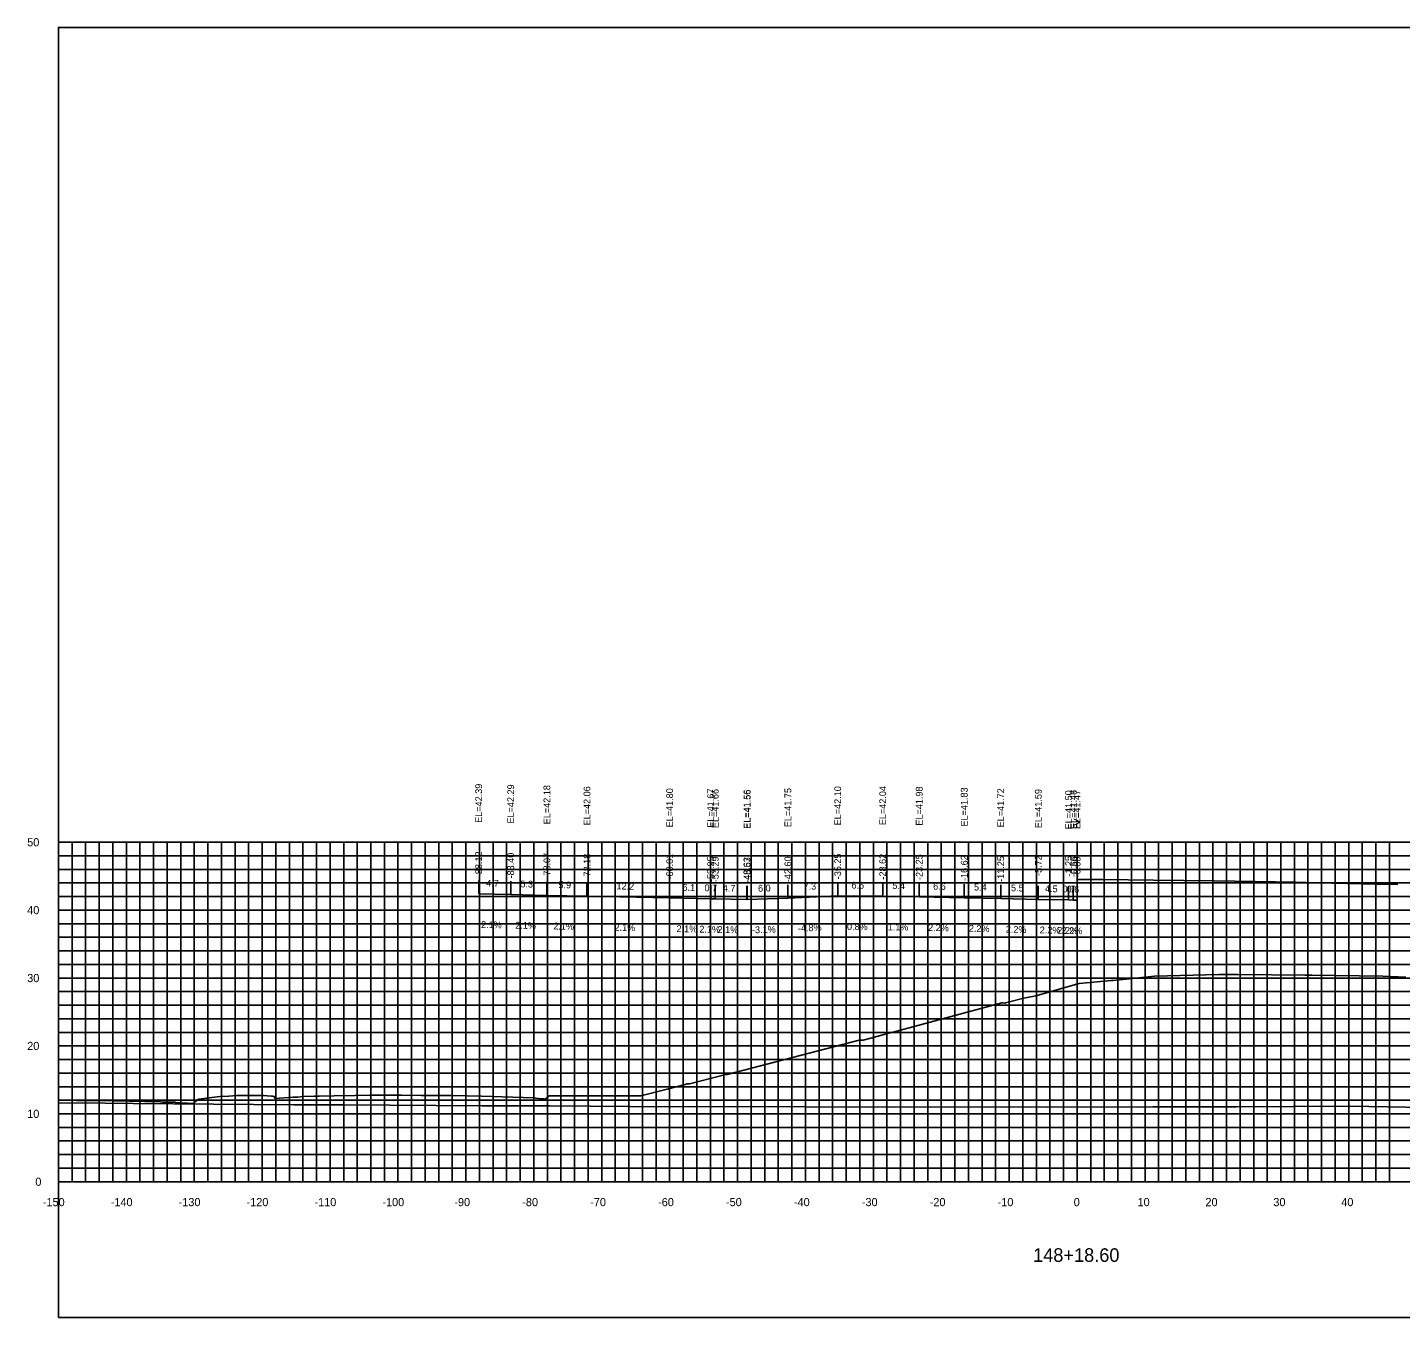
# Model space of a CAD drawing. Extents: x 1800880 to 1818864, y 245271 to 250560.
# Drawn here: x 1817070.6 to 1817272.8, y 249693.1 to 249883.1 of the extents above; entities that cross this region are included whole.
import ezdxf

# ---------------------------------------------------------------- set-up
doc = ezdxf.new("R2010")
doc.units = 0
for name, color, linetype in [('33', 7, 'Continuous'), ('ANNO-TXT', 7, 'Continuous'), ('AXIS', 7, 'Continuous'), ('CL-CNST', 7, 'Continuous'), ('DESIGN - DRAINAGE - Bridges', 7, 'Continuous'), ('Level 32', 7, 'Continuous'), ('Level 37', 7, 'Continuous'), ('Level 46', 7, 'Continuous'), ('Level 62', 7, 'Continuous'), ('SHT-BDR', 7, 'Continuous')]:
    doc.layers.add(name, color=color, linetype=linetype)

msp = doc.modelspace()

# ---------------------------------------------------------------- linework, layer by layer
at = {"layer": 'AXIS'}
msp.add_lwpolyline([(1817225.16, 249757.66), (1817225.48, 249757.66), (1817226.41, 249757.64), (1817228.97, 249757.63), (1817236.41, 249757.55), (1817245.34, 249757.45), (1817248.41, 249757.43), (1817257.34, 249757.24), (1817260.41, 249757.17), (1817269.34, 249756.97), (1817272.41, 249756.9)], dxfattribs=at)
at = {"layer": 'CL-CNST'}
msp.add_lwpolyline([(1817075.16, 249725.15), (1817075.42, 249725.15), (1817077.81, 249725.12), (1817083.27, 249725.05), (1817090.17, 249724.89), (1817090.48, 249724.88), (1817090.81, 249724.87), (1817091.17, 249724.86), (1817091.58, 249724.85), (1817092.03, 249724.84), (1817092.29, 249724.84), (1817092.4, 249724.83), (1817095.03, 249724.67), (1817095.28, 249724.91), (1817095.6, 249725.16), (1817095.64, 249725.25), (1817095.81, 249725.32), (1817095.84, 249725.32), (1817099.32, 249725.73), (1817099.68, 249725.67), (1817101.41, 249725.86), (1817101.56, 249725.86), (1817105.32, 249725.83), (1817105.34, 249725.83), (1817105.91, 249725.79), (1817106.51, 249725.76), (1817106.62, 249725.74), (1817106.64, 249725.74), (1817106.66, 249725.73), (1817106.68, 249725.73), (1817106.72, 249725.72), (1817106.77, 249725.71), (1817106.88, 249725.69), (1817106.97, 249725.67), (1817106.99, 249725.6), (1817107.01, 249725.51), (1817107.02, 249725.47), (1817107.03, 249725.44), (1817107.03, 249725.42), (1817107.03, 249725.4), (1817107.04, 249725.39), (1817109.72, 249725.58), (1817110.03, 249725.61), (1817110.39, 249725.61), (1817111.14, 249725.68), (1817112.8, 249725.72), (1817113.57, 249725.73), (1817115.77, 249725.78), (1817118.79, 249725.84), (1817121, 249725.89), (1817125.66, 249725.87), (1817128.56, 249725.86), (1817131.49, 249725.85), (1817133.09, 249725.85), (1817133.22, 249725.84), (1817137.45, 249725.72), (1817145.1, 249725.49), (1817145.48, 249725.45), (1817146.27, 249725.36), (1817146.48, 249725.34), (1817146.57, 249725.33), (1817146.62, 249725.33), (1817146.66, 249725.32), (1817146.68, 249725.32), (1817146.7, 249725.32), (1817146.71, 249725.32), (1817146.72, 249725.31), (1817146.73, 249725.31), (1817146.74, 249725.31), (1817146.74, 249725.31), (1817146.75, 249725.31), (1817146.75, 249725.31), (1817146.76, 249725.31), (1817146.76, 249725.31), (1817146.76, 249725.31), (1817146.77, 249725.31), (1817146.77, 249725.31), (1817146.77, 249725.31), (1817146.78, 249725.31), (1817146.78, 249725.31), (1817146.82, 249725.3), (1817147.4, 249725.77), (1817147.41, 249725.77), (1817147.48, 249725.79), (1817147.51, 249725.79), (1817149.45, 249725.79), (1817149.59, 249725.79), (1817160.45, 249725.8), (1817160.55, 249725.8), (1817160.94, 249725.81), (1817164.82, 249726.79), (1817167.44, 249727.47), (1817167.67, 249727.54), (1817168.08, 249727.56), (1817173.23, 249728.87), (1817173.61, 249728.95), (1817193.08, 249733.98), (1817193.12, 249733.99), (1817193.66, 249734), (1817194.77, 249734.3), (1817197.45, 249735), (1817197.86, 249735.11), (1817214.09, 249739.47), (1817214.2, 249739.47), (1817214.53, 249739.46), (1817214.64, 249739.48), (1817217.34, 249740.16), (1817219.06, 249740.54), (1817225.48, 249742.36), (1817229.15, 249742.67), (1817230.15, 249742.78), (1817230.44, 249742.78), (1817231.87, 249742.93), (1817234.23, 249743.19), (1817236.55, 249743.44), (1817246.04, 249743.65), (1817247.69, 249743.68), (1817248.82, 249743.67), (1817258.68, 249743.57), (1817259.74, 249743.56), (1817270.18, 249743.42), (1817273.58, 249743.29)], dxfattribs=at)
at = {"layer": 'DESIGN - DRAINAGE - Bridges'}
for p, q in [((1817075.1, 249763.14), (1817075.16, 249763.14)), ((1817075.16, 249713.14), (1817075.16, 249763.14)), ((1817075.1, 249753.14), (1817075.16, 249753.14)), ((1817075.1, 249743.14), (1817075.16, 249743.14)), ((1817075.1, 249733.14), (1817075.16, 249733.14)), ((1817075.1, 249723.14), (1817075.16, 249723.14)), ((1817075.1, 249713.14), (1817075.16, 249713.14)), ((1817075.16, 249713.14), (1817375.16, 249713.14)), ((1817075.16, 249713.08), (1817075.16, 249713.14)), ((1817085.16, 249713.08), (1817085.16, 249713.14)), ((1817095.16, 249713.08), (1817095.16, 249713.14)), ((1817105.16, 249713.08), (1817105.16, 249713.14)), ((1817115.16, 249713.08), (1817115.16, 249713.14)), ((1817125.16, 249713.08), (1817125.16, 249713.14)), ((1817135.16, 249713.08), (1817135.16, 249713.14)), ((1817145.16, 249713.08), (1817145.16, 249713.14)), ((1817155.16, 249713.08), (1817155.16, 249713.14)), ((1817165.16, 249713.08), (1817165.16, 249713.14)), ((1817175.16, 249713.08), (1817175.16, 249713.14)), ((1817185.16, 249713.08), (1817185.16, 249713.14)), ((1817195.16, 249713.08), (1817195.16, 249713.14)), ((1817205.16, 249713.08), (1817205.16, 249713.14)), ((1817215.16, 249713.08), (1817215.16, 249713.14)), ((1817225.16, 249713.08), (1817225.16, 249713.14)), ((1817235.16, 249713.08), (1817235.16, 249713.14)), ((1817245.16, 249713.08), (1817245.16, 249713.14)), ((1817255.16, 249713.08), (1817255.16, 249713.14)), ((1817265.16, 249713.08), (1817265.16, 249713.14))]:
    msp.add_line(p, q, dxfattribs=at)
at = {"layer": 'Level 37'}
for p, q in [((1817137.04, 249755.53), (1817137.04, 249757.53)), ((1817141.76, 249755.43), (1817141.76, 249757.43)), ((1817147.09, 249755.32), (1817147.09, 249757.32)), ((1817152.99, 249755.19), (1817152.99, 249757.19)), ((1817165.16, 249754.94), (1817165.16, 249756.94)), ((1817189.91, 249755.24), (1817189.91, 249757.24)), ((1817196.54, 249755.18), (1817196.54, 249757.18)), ((1817201.91, 249755.12), (1817201.91, 249757.12)), ((1817208.54, 249754.97), (1817208.54, 249756.97)), ((1817171.21, 249754.81), (1817171.21, 249756.81)), ((1817171.87, 249754.8), (1817171.87, 249756.8)), ((1817176.54, 249754.7), (1817176.54, 249756.7)), ((1817176.59, 249754.7), (1817176.59, 249756.7)), ((1817182.57, 249754.89), (1817182.57, 249756.89)), ((1817213.91, 249754.86), (1817213.91, 249756.86)), ((1817219.44, 249754.73), (1817219.44, 249756.73)), ((1817223.91, 249754.64), (1817223.91, 249756.64)), ((1817224.6, 249754.62), (1817224.6, 249756.62)), ((1817225.16, 249754.61), (1817225.16, 249756.61))]:
    msp.add_line(p, q, dxfattribs=at)
msp.add_lwpolyline([(1817075.16, 249693.14), (1817375.16, 249693.14), (1817375.16, 249883.14), (1817075.16, 249883.14)], close=True, dxfattribs=at)
at = {"layer": 'Level 46'}
for p, q in [((1817075.16, 249763.14), (1817375.16, 249763.14)), ((1817075.16, 249713.14), (1817075.16, 249763.14)), ((1817077.16, 249713.14), (1817077.16, 249763.14)), ((1817079.16, 249713.14), (1817079.16, 249763.14)), ((1817081.16, 249713.14), (1817081.16, 249763.14)), ((1817083.16, 249713.14), (1817083.16, 249763.14)), ((1817085.16, 249713.14), (1817085.16, 249763.14)), ((1817087.16, 249713.14), (1817087.16, 249763.14)), ((1817089.16, 249713.14), (1817089.16, 249763.14)), ((1817091.16, 249713.14), (1817091.16, 249763.14)), ((1817093.16, 249713.14), (1817093.16, 249763.14)), ((1817095.16, 249713.14), (1817095.16, 249763.14)), ((1817097.16, 249713.14), (1817097.16, 249763.14)), ((1817099.16, 249713.14), (1817099.16, 249763.14)), ((1817101.16, 249713.14), (1817101.16, 249763.14)), ((1817103.16, 249713.14), (1817103.16, 249763.14)), ((1817105.16, 249713.14), (1817105.16, 249763.14)), ((1817107.16, 249713.14), (1817107.16, 249763.14)), ((1817109.16, 249713.14), (1817109.16, 249763.14)), ((1817111.16, 249713.14), (1817111.16, 249763.14)), ((1817113.16, 249713.14), (1817113.16, 249763.14)), ((1817115.16, 249713.14), (1817115.16, 249763.14)), ((1817117.16, 249713.14), (1817117.16, 249763.14)), ((1817119.16, 249713.14), (1817119.16, 249763.14)), ((1817121.16, 249713.14), (1817121.16, 249763.14)), ((1817123.16, 249713.14), (1817123.16, 249763.14)), ((1817125.16, 249713.14), (1817125.16, 249763.14)), ((1817127.16, 249713.14), (1817127.16, 249763.14)), ((1817129.16, 249713.14), (1817129.16, 249763.14)), ((1817131.16, 249713.14), (1817131.16, 249763.14)), ((1817133.16, 249713.14), (1817133.16, 249763.14)), ((1817135.16, 249713.14), (1817135.16, 249763.14)), ((1817137.16, 249713.14), (1817137.16, 249763.14)), ((1817139.16, 249713.14), (1817139.16, 249763.14)), ((1817141.16, 249713.14), (1817141.16, 249763.14)), ((1817143.16, 249713.14), (1817143.16, 249763.14)), ((1817145.16, 249713.14), (1817145.16, 249763.14)), ((1817147.16, 249713.14), (1817147.16, 249763.14)), ((1817149.16, 249713.14), (1817149.16, 249763.14)), ((1817151.16, 249713.14), (1817151.16, 249763.14)), ((1817153.16, 249713.14), (1817153.16, 249763.14)), ((1817155.16, 249713.14), (1817155.16, 249763.14)), ((1817157.16, 249713.14), (1817157.16, 249763.14)), ((1817159.16, 249713.14), (1817159.16, 249763.14)), ((1817161.16, 249713.14), (1817161.16, 249763.14)), ((1817163.16, 249713.14), (1817163.16, 249763.14)), ((1817165.16, 249713.14), (1817165.16, 249763.14)), ((1817167.16, 249713.14), (1817167.16, 249763.14)), ((1817169.16, 249713.14), (1817169.16, 249763.14)), ((1817171.16, 249713.14), (1817171.16, 249763.14)), ((1817173.16, 249713.14), (1817173.16, 249763.14)), ((1817175.16, 249713.14), (1817175.16, 249763.14)), ((1817177.16, 249713.14), (1817177.16, 249763.14)), ((1817179.16, 249713.14), (1817179.16, 249763.14)), ((1817181.16, 249713.14), (1817181.16, 249763.14)), ((1817183.16, 249713.14), (1817183.16, 249763.14)), ((1817185.16, 249713.14), (1817185.16, 249763.14)), ((1817187.16, 249713.14), (1817187.16, 249763.14)), ((1817189.16, 249713.14), (1817189.16, 249763.14)), ((1817191.16, 249713.14), (1817191.16, 249763.14)), ((1817193.16, 249713.14), (1817193.16, 249763.14)), ((1817195.16, 249713.14), (1817195.16, 249763.14)), ((1817197.16, 249713.14), (1817197.16, 249763.14)), ((1817199.16, 249713.14), (1817199.16, 249763.14)), ((1817201.16, 249713.14), (1817201.16, 249763.14)), ((1817203.16, 249713.14), (1817203.16, 249763.14)), ((1817205.16, 249713.14), (1817205.16, 249763.14)), ((1817207.16, 249713.14), (1817207.16, 249763.14)), ((1817209.16, 249713.14), (1817209.16, 249763.14)), ((1817211.16, 249713.14), (1817211.16, 249763.14)), ((1817213.16, 249713.14), (1817213.16, 249763.14)), ((1817215.16, 249713.14), (1817215.16, 249763.14)), ((1817217.16, 249713.14), (1817217.16, 249763.14)), ((1817219.16, 249713.14), (1817219.16, 249763.14)), ((1817221.16, 249713.14), (1817221.16, 249763.14)), ((1817223.16, 249713.14), (1817223.16, 249763.14)), ((1817225.16, 249713.14), (1817225.16, 249763.14)), ((1817227.16, 249713.14), (1817227.16, 249763.14)), ((1817229.16, 249713.14), (1817229.16, 249763.14)), ((1817231.16, 249713.14), (1817231.16, 249763.14)), ((1817233.16, 249713.14), (1817233.16, 249763.14)), ((1817235.16, 249713.14), (1817235.16, 249763.14)), ((1817237.16, 249713.14), (1817237.16, 249763.14)), ((1817239.16, 249713.14), (1817239.16, 249763.14)), ((1817241.16, 249713.14), (1817241.16, 249763.14)), ((1817243.16, 249713.14), (1817243.16, 249763.14)), ((1817245.16, 249713.14), (1817245.16, 249763.14)), ((1817247.16, 249713.14), (1817247.16, 249763.14)), ((1817249.16, 249713.14), (1817249.16, 249763.14)), ((1817251.16, 249713.14), (1817251.16, 249763.14)), ((1817253.16, 249713.14), (1817253.16, 249763.14)), ((1817255.16, 249713.14), (1817255.16, 249763.14)), ((1817257.16, 249713.14), (1817257.16, 249763.14)), ((1817259.16, 249713.14), (1817259.16, 249763.14)), ((1817261.16, 249713.14), (1817261.16, 249763.14)), ((1817263.16, 249713.14), (1817263.16, 249763.14)), ((1817265.16, 249713.14), (1817265.16, 249763.14)), ((1817267.16, 249713.14), (1817267.16, 249763.14)), ((1817269.16, 249713.14), (1817269.16, 249763.14)), ((1817271.16, 249713.14), (1817271.16, 249763.14)), ((1817075.16, 249761.14), (1817375.16, 249761.14)), ((1817075.16, 249759.14), (1817375.16, 249759.14)), ((1817075.16, 249757.14), (1817375.16, 249757.14)), ((1817075.16, 249755.14), (1817375.16, 249755.14)), ((1817075.16, 249753.14), (1817375.16, 249753.14)), ((1817075.16, 249751.14), (1817375.16, 249751.14)), ((1817075.16, 249749.14), (1817375.16, 249749.14)), ((1817075.16, 249747.14), (1817375.16, 249747.14)), ((1817075.16, 249745.14), (1817375.16, 249745.14)), ((1817075.16, 249743.14), (1817375.16, 249743.14)), ((1817075.16, 249741.14), (1817375.16, 249741.14)), ((1817075.16, 249739.14), (1817375.16, 249739.14)), ((1817075.16, 249737.14), (1817375.16, 249737.14)), ((1817075.16, 249735.14), (1817375.16, 249735.14)), ((1817075.16, 249733.14), (1817375.16, 249733.14)), ((1817075.16, 249731.14), (1817375.16, 249731.14)), ((1817075.16, 249729.14), (1817375.16, 249729.14)), ((1817075.16, 249727.14), (1817375.16, 249727.14)), ((1817075.16, 249725.14), (1817375.16, 249725.14)), ((1817075.16, 249723.14), (1817375.16, 249723.14)), ((1817075.16, 249721.14), (1817375.16, 249721.14)), ((1817075.16, 249719.14), (1817375.16, 249719.14)), ((1817075.16, 249717.14), (1817375.16, 249717.14)), ((1817075.16, 249715.14), (1817375.16, 249715.14)), ((1817075.16, 249713.14), (1817375.16, 249713.14))]:
    msp.add_line(p, q, dxfattribs=at)
at = {"layer": 'Level 62'}
for points in [[(1817137.04, 249755.53), (1817141.76, 249755.43), (1817147.09, 249755.32), (1817152.99, 249755.19), (1817165.16, 249754.94), (1817171.21, 249754.81), (1817171.87, 249754.8), (1817176.59, 249754.7)], [(1817176.54, 249754.7), (1817182.57, 249754.89), (1817189.91, 249755.24), (1817196.54, 249755.18), (1817201.91, 249755.12), (1817208.54, 249754.97), (1817213.91, 249754.86), (1817219.44, 249754.73), (1817223.91, 249754.64), (1817224.6, 249754.62), (1817225.16, 249754.61)], [(1817075.16, 249724.75), (1817082.04, 249724.7), (1817086.17, 249724.68), (1817109.8, 249724.46), (1817117.14, 249724.45), (1817137.56, 249724.32), (1817147.51, 249724.32), (1817165.31, 249724.19), (1817177.42, 249724.21), (1817193.07, 249724.1), (1817206.99, 249724.15), (1817220.82, 249724.1), (1817236.3, 249724.18), (1817248.58, 249724.19), (1817265.39, 249724.28), (1817276.33, 249724.09), (1817294.31, 249724.2), (1817304.09, 249724.3), (1817313.1, 249724.24), (1817331.84, 249724.36), (1817340.56, 249724.51), (1817359.6, 249724.62), (1817367.99, 249724.39), (1817375.16, 249724.44)]]:
    msp.add_lwpolyline(points, dxfattribs=at)

# ---------------------------------------------------------------- texts
for s, p in [('-150', (1817072.86, 249709.54)), ('-140', (1817082.86, 249709.54)), ('-130', (1817092.86, 249709.54)), ('-120', (1817102.86, 249709.54)), ('-110', (1817112.86, 249709.54)), ('-100', (1817122.86, 249709.54)), ('-90', (1817133.46, 249709.54)), ('-80', (1817143.46, 249709.54)), ('-70', (1817153.46, 249709.54)), ('-60', (1817163.46, 249709.54)), ('-50', (1817173.46, 249709.54)), ('-40', (1817183.46, 249709.54)), ('-30', (1817193.46, 249709.54)), ('-20', (1817203.46, 249709.54)), ('-10', (1817213.46, 249709.54)), ('0', (1817224.66, 249709.54)), ('10', (1817234.06, 249709.54)), ('20', (1817244.06, 249709.54)), ('30', (1817254.06, 249709.54)), ('40', (1817264.06, 249709.54))]:
    msp.add_text(s, height=1.2).set_placement(p)
at = {"layer": '33'}
for s, p in [('50', (1817070.56, 249762.54)), ('40', (1817070.56, 249752.54)), ('30', (1817070.56, 249742.54)), ('20', (1817070.56, 249732.54)), ('10', (1817070.56, 249722.54)), ('0', (1817071.76, 249712.54))]:
    msp.add_text(s, height=1.2, dxfattribs=at).set_placement(p)
at = {"layer": 'ANNO-TXT'}
for s, rotation, p in [('4.7', 358.7955, (1817138.14, 249756.61)), ('5.3', 358.7955, (1817143.17, 249756.5)), ('5.9', 358.7955, (1817148.78, 249756.38)), ('12.2', 358.7955, (1817157.32, 249756.2)), ('6.1', 358.7911, (1817167.05, 249756)), ('0.7', 358.7911, (1817170.28, 249755.93)), ('6.0', 1.7991, (1817178.19, 249755.85)), ('7.3', 2.7281, (1817184.9, 249756.1)), ('6.6', 359.5153, (1817191.93, 249756.32)), ('5.4', 359.3576, (1817197.96, 249756.26)), ('6.6', 358.7397, (1817203.95, 249756.17)), ('5.4', 358.7397, (1817209.97, 249756.04)), ('5.5', 358.7397, (1817215.42, 249755.92)), ('4.7', 358.7911, (1817172.97, 249755.87)), ('4.5', 358.7397, (1817220.42, 249755.81)), ('0.7', 358.7397, (1817223, 249755.76)), ('0.6', 358.7397, (1817223.6, 249755.74)), ('2.1%', 358.7955, (1817137.38, 249750.52)), ('2.1%', 358.7955, (1817142.41, 249750.42)), ('2.1%', 358.7955, (1817148.02, 249750.3)), ('2.1%', 358.7955, (1817157.05, 249750.11)), ('2.1%', 358.7911, (1817166.17, 249749.92)), ('2.1%', 358.7911, (1817169.52, 249749.85)), ('-4.8%', 2.7281, (1817184.07, 249749.95)), ('0.8%', 359.5153, (1817191.27, 249750.22)), ('1.1%', 359.3576, (1817197.26, 249750.17)), ('2.2%', 358.7397, (1817203.21, 249750.09)), ('2.2%', 358.7397, (1817209.21, 249749.96)), ('2.2%', 358.7397, (1817214.65, 249749.84)), ('2.1%', 358.7911, (1817172.21, 249749.79)), ('-3.1%', 1.7991, (1817177.3, 249749.72)), ('2.2%', 358.7397, (1817219.65, 249749.73)), ('2.2%', 358.7397, (1817222.23, 249749.67)), ('2.2%', 358.7397, (1817222.86, 249749.66))]:
    msp.add_text(s, height=1, rotation=rotation, dxfattribs=at).set_placement(p)
at = {"layer": 'DESIGN - DRAINAGE - Bridges'}
for s, height, p in [('>', 1.5, (1817224.55, 249765.39)), ('-', 0.0001, (1817075.16, 249713.14))]:
    msp.add_text(s, height=height, dxfattribs=at).set_placement(p)
at = {"layer": 'Level 32'}
msp.add_text('148+18.60', height=2, dxfattribs=at).set_placement((1817218.68, 249701.34))
at = {"layer": 'SHT-BDR'}
for s, p in [('EL=42.39', (1817137.54, 249766)), ('EL=42.29', (1817142.26, 249765.9)), ('EL=42.18', (1817147.59, 249765.79)), ('EL=42.06', (1817153.49, 249765.62)), ('EL=41.75', (1817183.07, 249765.36)), ('EL=42.10', (1817190.41, 249765.63)), ('EL=42.04', (1817197.04, 249765.65)), ('EL=41.98', (1817202.41, 249765.59)), ('EL=41.83', (1817209.04, 249765.45)), ('EL=41.80', (1817165.66, 249765.33)), ('EL=41.67', (1817171.71, 249765.28)), ('EL=41.66', (1817172.37, 249765.22)), ('EL=41.56', (1817177.04, 249765.12)), ('EL=41.56', (1817177.09, 249765.12)), ('EL=41.72', (1817214.41, 249765.33)), ('EL=41.59', (1817219.94, 249765.21)), ('EL=41.50', (1817224.41, 249765.03)), ('EL=41.48', (1817225.1, 249765.09)), ('EL=41.47', (1817225.66, 249765.08)), ('-88.12', (1817137.54, 249757.99)), ('-83.40', (1817142.26, 249757.81)), ('-78.07', (1817147.59, 249757.78)), ('-72.18', (1817153.49, 249757.65)), ('-60.01', (1817165.66, 249757.65)), ('-53.95', (1817171.71, 249757.27)), ('-53.29', (1817172.37, 249757.25)), ('-42.60', (1817183.07, 249757.26)), ('-35.25', (1817190.41, 249757.69)), ('-28.62', (1817197.04, 249757.64)), ('-23.25', (1817202.41, 249757.58)), ('-16.62', (1817209.04, 249757.43)), ('-11.25', (1817214.41, 249757.31)), ('-5.72', (1817219.94, 249758.18)), ('-1.25', (1817224.41, 249758.08)), ('-0.56', (1817225.1, 249758.02)), ('-0.00', (1817225.66, 249757.98)), ('-48.63', (1817177.04, 249757.15)), ('-48.57', (1817177.09, 249757.15))]:
    msp.add_text(s, height=1, rotation=90, dxfattribs=at).set_placement(p)

doc.saveas('drawing.dxf')
